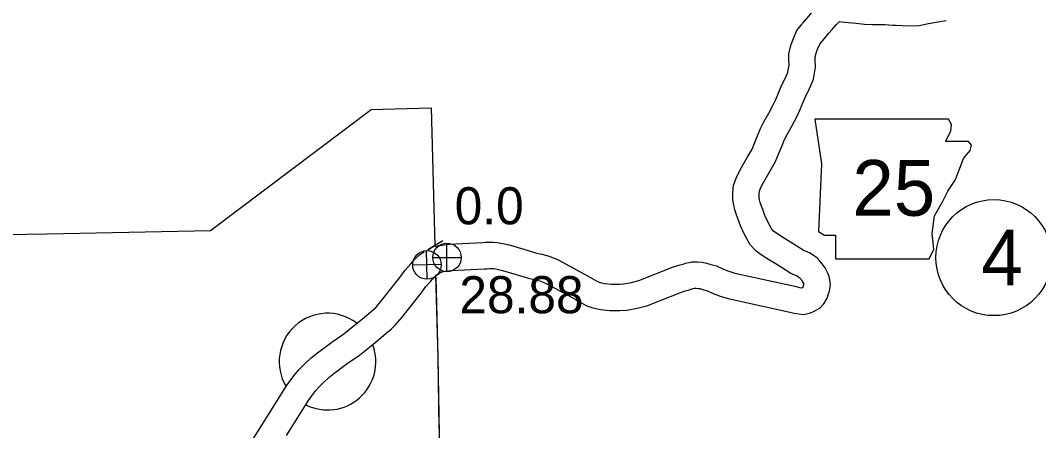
# Model space of a CAD drawing. Extents: x -939622 to -934222, y 1383701 to 1385301.
# Drawn here: x -936381.26 to -936346.49, y 1384785.37 to 1384799.36 of the extents above; entities that cross this region are included whole.
import ezdxf

# ---------------------------------------------------------------- set-up
doc = ezdxf.new("R2010")
doc.units = 0
for name, color, linetype in [('Level 10', 7, 'Continuous'), ('Level 2', 7, 'Continuous'), ('Level 21', 7, 'Continuous'), ('Level 24', 7, 'Continuous'), ('Level 25', 7, 'Continuous'), ('Level 26', 7, 'Continuous'), ('Level 27', 7, 'Continuous')]:
    doc.layers.add(name, color=color, linetype=linetype)

msp = doc.modelspace()

# ---------------------------------------------------------------- linework, layer by layer
at = {"layer": 'Level 10'}
for points in [[(-936354.55, 1384799.258), (-936354.341, 1384799.506), (-936354.221, 1384799.646), (-936354.047, 1384799.842), (-936353.887, 1384800), (-936353.757, 1384800.095), (-936353.489, 1384800.23), (-936353.267, 1384800.222), (-936353.04, 1384800.203), (-936352.622, 1384800.164), (-936352.357, 1384800.133), (-936352.142, 1384800.118), (-936351.711, 1384800.128), (-936351.396, 1384800.101), (-936351.3, 1384800.094), (-936351.111, 1384800.088), (-936350.84, 1384800.076), (-936350.68, 1384800.083), (-936350.424, 1384800.136), (-936350.024, 1384800.212), (-936349.792, 1384800.25)], [(-936353.863, 1384798.677), (-936353.655, 1384798.923), (-936353.543, 1384799.054), (-936353.393, 1384799.222), (-936353.303, 1384799.312), (-936353.29, 1384799.321), (-936353.12, 1384799.307), (-936352.716, 1384799.269), (-936352.44, 1384799.237), (-936352.163, 1384799.218), (-936351.739, 1384799.227), (-936351.471, 1384799.205), (-936351.351, 1384799.195), (-936351.145, 1384799.188), (-936350.84, 1384799.175), (-936350.569, 1384799.187), (-936350.248, 1384799.253), (-936349.868, 1384799.325), (-936349.648, 1384799.361)], [(-936367.098, 1384791.654), (-936367.084, 1384791.659), (-936366.873, 1384791.695), (-936366.623, 1384791.726), (-936365.473, 1384791.784), (-936365.373, 1384791.79), (-936365.249, 1384791.797), (-936365.119, 1384791.793), (-936364.976, 1384791.789), (-936364.788, 1384791.752), (-936364.57, 1384791.702), (-936364.068, 1384791.556), (-936363.675, 1384791.436), (-936363.452, 1384791.384), (-936363.2, 1384791.314), (-936362.892, 1384791.188), (-936361.868, 1384790.634), (-936361.717, 1384790.541), (-936361.551, 1384790.452), (-936361.467, 1384790.423), (-936361.31, 1384790.389), (-936361.089, 1384790.366), (-936360.802, 1384790.363), (-936360.664, 1384790.37), (-936360.393, 1384790.424), (-936360.143, 1384790.484), (-936358.989, 1384790.939), (-936358.844, 1384790.985), (-936358.728, 1384791.025), (-936358.628, 1384791.05), (-936358.551, 1384791.08), (-936358.428, 1384791.106), (-936358.327, 1384791.125), (-936358.145, 1384791.125), (-936357.974, 1384791.11), (-936357.828, 1384791.082), (-936357.713, 1384791.042), (-936357.488, 1384790.988), (-936357.252, 1384790.874), (-936357.068, 1384790.807), (-936356.859, 1384790.739), (-936354.819, 1384790.294), (-936354.662, 1384790.252), (-936354.585, 1384790.24), (-936354.574, 1384790.24), (-936354.551, 1384790.245), (-936354.541, 1384790.25), (-936354.532, 1384790.265), (-936354.523, 1384790.291), (-936354.506, 1384790.35), (-936354.511, 1384790.373), (-936354.514, 1384790.383), (-936354.549, 1384790.455), (-936354.571, 1384790.485), (-936354.636, 1384790.556), (-936354.74, 1384790.63), (-936354.956, 1384790.728), (-936355.432, 1384791.032), (-936355.683, 1384791.181), (-936355.935, 1384791.345), (-936356.137, 1384791.492), (-936356.337, 1384791.703), (-936356.542, 1384792.085), (-936356.667, 1384792.356), (-936356.759, 1384792.601), (-936356.804, 1384792.729), (-936356.859, 1384792.898), (-936356.903, 1384793.062), (-936356.93, 1384793.255), (-936356.932, 1384793.475), (-936356.906, 1384793.728), (-936356.823, 1384793.977), (-936356.684, 1384794.258), (-936356.44, 1384794.68), (-936356.289, 1384794.943), (-936356.183, 1384795.196), (-936356.087, 1384795.428), (-936355.991, 1384795.675), (-936355.87, 1384795.907), (-936355.703, 1384796.194), (-936355.573, 1384796.437), (-936355.465, 1384796.664), (-936355.366, 1384796.914), (-936355.268, 1384797.142), (-936355.16, 1384797.357), (-936355.065, 1384797.56), (-936355.052, 1384797.595), (-936355.027, 1384797.718), (-936355.012, 1384797.818), (-936355.019, 1384798.037), (-936355.016, 1384798.226), (-936354.954, 1384798.503), (-936354.871, 1384798.725), (-936354.742, 1384799.015), (-936354.56, 1384799.245)], [(-936367.08, 1384790.657), (-936366.905, 1384790.767), (-936366.884, 1384790.778), (-936366.871, 1384790.782), (-936366.742, 1384790.804), (-936366.545, 1384790.828), (-936365.424, 1384790.885), (-936365.32, 1384790.891), (-936365.235, 1384790.896), (-936365.143, 1384790.894), (-936365.077, 1384790.892), (-936364.976, 1384790.872), (-936364.796, 1384790.831), (-936364.326, 1384790.693), (-936363.909, 1384790.566), (-936363.674, 1384790.511), (-936363.491, 1384790.461), (-936363.278, 1384790.374), (-936362.32, 1384789.856), (-936362.166, 1384789.76), (-936361.912, 1384789.626), (-936361.712, 1384789.555), (-936361.453, 1384789.499), (-936361.14, 1384789.466), (-936360.785, 1384789.463), (-936360.553, 1384789.474), (-936360.199, 1384789.545), (-936359.872, 1384789.623), (-936358.688, 1384790.09), (-936358.561, 1384790.13), (-936358.469, 1384790.162), (-936358.355, 1384790.191), (-936358.296, 1384790.214), (-936358.252, 1384790.223), (-936358.241, 1384790.225), (-936358.183, 1384790.225), (-936358.102, 1384790.218), (-936358.061, 1384790.21), (-936357.964, 1384790.177), (-936357.792, 1384790.135), (-936357.603, 1384790.045), (-936357.362, 1384789.956), (-936357.094, 1384789.869), (-936355.031, 1384789.419), (-936354.844, 1384789.369), (-936354.681, 1384789.345), (-936354.506, 1384789.333), (-936354.284, 1384789.382), (-936354.174, 1384789.425), (-936353.959, 1384789.543), (-936353.829, 1384789.689), (-936353.709, 1384789.886), (-936353.662, 1384790.029), (-936353.637, 1384790.119), (-936353.617, 1384790.196), (-936353.596, 1384790.374), (-936353.641, 1384790.621), (-936353.689, 1384790.742), (-936353.775, 1384790.925), (-936353.877, 1384791.06), (-936354.036, 1384791.235), (-936354.292, 1384791.415), (-936354.526, 1384791.521), (-936354.959, 1384791.797), (-936355.207, 1384791.946), (-936355.425, 1384792.087), (-936355.54, 1384792.171), (-936355.601, 1384792.235), (-936355.737, 1384792.487), (-936355.836, 1384792.702), (-936355.913, 1384792.909), (-936355.952, 1384793.019), (-936355.996, 1384793.154), (-936356.019, 1384793.24), (-936356.03, 1384793.322), (-936356.032, 1384793.433), (-936356.021, 1384793.536), (-936355.988, 1384793.634), (-936355.89, 1384793.834), (-936355.66, 1384794.231), (-936355.481, 1384794.543), (-936355.352, 1384794.85), (-936355.252, 1384795.093), (-936355.17, 1384795.302), (-936355.081, 1384795.473), (-936354.917, 1384795.755), (-936354.769, 1384796.031), (-936354.64, 1384796.304), (-936354.534, 1384796.571), (-936354.452, 1384796.763), (-936354.351, 1384796.963), (-936354.232, 1384797.217), (-936354.183, 1384797.352), (-936354.14, 1384797.562), (-936354.11, 1384797.764), (-936354.118, 1384798.043), (-936354.117, 1384798.12), (-936354.089, 1384798.248), (-936354.038, 1384798.384), (-936353.966, 1384798.546), (-936353.852, 1384798.69)], [(-936366.83, 1384791.846), (-936367.346, 1384791.539), (-936367.106, 1384791.681)], [(-936373.829, 1384784.256), (-936372.931, 1384785.679), (-936372.17, 1384786.898), (-936372.021, 1384787.098), (-936371.873, 1384787.293), (-936371.735, 1384787.456), (-936371.544, 1384787.649), (-936371.315, 1384787.856), (-936371.113, 1384788.021), (-936370.626, 1384788.386), (-936370.21, 1384788.669), (-936369.847, 1384788.958), (-936369.582, 1384789.179), (-936369.36, 1384789.36), (-936369.205, 1384789.497), (-936369.112, 1384789.583), (-936368.916, 1384789.814), (-936368.298, 1384790.588), (-936368.125, 1384790.842), (-936367.926, 1384791.06), (-936367.803, 1384791.207), (-936367.62, 1384791.37), (-936367.476, 1384791.47)], [(-936372.168, 1384785.2), (-936371.426, 1384786.39), (-936371.302, 1384786.557), (-936371.171, 1384786.729), (-936371.07, 1384786.848), (-936370.921, 1384786.999), (-936370.728, 1384787.174), (-936370.558, 1384787.312), (-936370.103, 1384787.654), (-936369.675, 1384787.944), (-936369.279, 1384788.26), (-936369.009, 1384788.485), (-936368.777, 1384788.674), (-936368.603, 1384788.828), (-936368.462, 1384788.958), (-936368.221, 1384789.242), (-936367.574, 1384790.053), (-936367.417, 1384790.282), (-936367.248, 1384790.468), (-936367.155, 1384790.579), (-936367.062, 1384790.662), (-936366.963, 1384790.731)], [(-936367.026, 1384790.694), (-936366.922, 1384790.744), (-936366.857, 1384790.783)]]:
    msp.add_lwpolyline(points, dxfattribs=at)
at = {"layer": 'Level 2'}
for points in [[(-936405.166, 1384791.821), (-936404.115, 1384791.817), (-936398.887, 1384791.896), (-936396.154, 1384791.922), (-936391.003, 1384791.978), (-936388.246, 1384792.016), (-936383.07, 1384792.033), (-936380.341, 1384792.076), (-936374.765, 1384792.193), (-936369.28, 1384796.318), (-936367.229, 1384796.379), (-936367.106, 1384791.681)], [(-936395.183, 1384791.932), (-936391.003, 1384791.978), (-936388.246, 1384792.016), (-936383.07, 1384792.033), (-936380.341, 1384792.076), (-936374.765, 1384792.193), (-936369.28, 1384796.318), (-936367.229, 1384796.379), (-936367.106, 1384791.681)], [(-936367.08, 1384790.657), (-936367.007, 1384787.873)], [(-936367.078, 1384790.587), (-936367.007, 1384787.873), (-936366.965, 1384785.412)], [(-936367.007, 1384787.877), (-936366.872, 1384779.993), (-936366.87, 1384779.912), (-936366.872, 1384771.87), (-936366.874, 1384771.822), (-936366.71, 1384763.844), (-936366.715, 1384763.78), (-936366.676, 1384755.805), (-936366.671, 1384755.715), (-936366.459, 1384749.004)]]:
    msp.add_lwpolyline(points, dxfattribs=at)
at = {"layer": 'Level 21'}
msp.add_lwpolyline([(-936354.134, 1384795.994), (-936353.906, 1384794.471), (-936354.007, 1384792.162), (-936353.804, 1384792.035), (-936353.424, 1384792.035), (-936353.424, 1384791.223), (-936350.226, 1384791.223), (-936350.074, 1384791.553), (-936350.125, 1384792.086), (-936350.049, 1384792.695), (-936349.769, 1384793.177), (-936349.592, 1384793.532), (-936349.338, 1384793.913), (-936349.186, 1384794.319), (-936349.059, 1384794.649), (-936348.831, 1384794.928), (-936348.78, 1384795.105), (-936348.881, 1384795.232), (-936349.668, 1384795.232), (-936349.49, 1384795.588), (-936349.465, 1384795.816), (-936349.57, 1384795.991)], close=True, dxfattribs=at)
at = {"layer": 'Level 24'}
for start, end in [(53.2381, 210.7301), (243.217, 19.9052)]:
    msp.add_arc((-936370.77, 1384787.719), 1.65, start, end, dxfattribs=at)
at = {"layer": 'Level 26'}
for p, q in [((-936366.692, 1384790.787), (-936366.692, 1384791.762)), ((-936367.364, 1384790.533), (-936367.386, 1384791.51)), ((-936366.887, 1384791.033), (-936367.863, 1384791.01)), ((-936367.18, 1384791.274), (-936366.205, 1384791.274))]:
    msp.add_line(p, q, dxfattribs=at)
for centre, radius in [((-936366.692, 1384791.274), 0.487), ((-936367.375, 1384791.021), 0.488)]:
    msp.add_circle(centre, radius, dxfattribs=at)
at = {"layer": 'Level 27'}
msp.add_circle((-936348.021, 1384791.268), 1.98, dxfattribs=at)

# ---------------------------------------------------------------- texts
at = {"layer": 'Level 21'}
msp.add_text('25', height=1.9008, dxfattribs=at).set_placement((-936352.851, 1384792.697))
at = {"layer": 'Level 25'}
for s, p in [('0.0', (-936366.429, 1384792.404)), ('28.88', (-936366.269, 1384789.369))]:
    msp.add_text(s, height=1.2672, dxfattribs=at).set_placement(p)
at = {"layer": 'Level 27'}
msp.add_text('4', height=1.901, dxfattribs=at).set_placement((-936348.447, 1384790.317))

doc.saveas('drawing.dxf')
